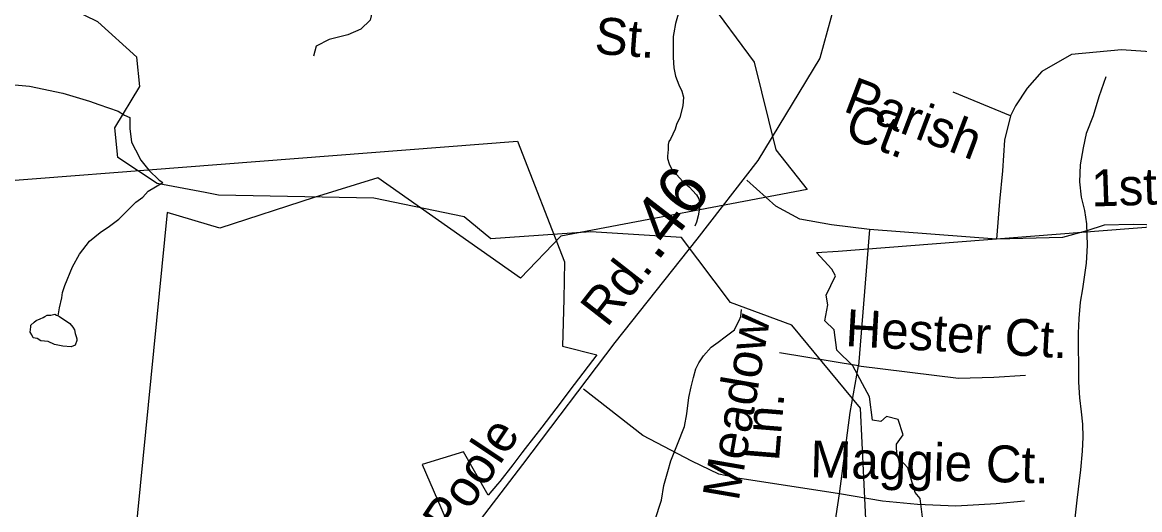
# Model space of a CAD drawing. Extents: x 2169602 to 2449496, y 721995 to 810662.
# Drawn here: x 2423580 to 2426456, y 803140 to 804395 of the extents above; entities that cross this region are included whole.
import ezdxf

# ---------------------------------------------------------------- set-up
doc = ezdxf.new("R2010")
doc.units = 0
doc.layers.add('Default', color=7, linetype='Continuous')

msp = doc.modelspace()

# ---------------------------------------------------------------- linework, layer by layer
at = {"layer": 'Default'}
for p, q in [((2426759.4, 804298.7), (2426409.7, 804324)), ((2426123.6, 804154.1), (2425976.6, 804215)), ((2425760.8, 803861.1), (2425732.1, 803509.7)), ((2426088.2, 803836), (2425760.8, 803861.1)), ((2425732.1, 803509.7), (2425529, 803543.2)), ((2425711.4, 803389.6), (2425732.1, 803509.7)), ((2425683.2, 803180.2), (2425711.4, 803389.6))]:
    msp.add_line(p, q, dxfattribs=at)
for points in [[(2424050.3, 803956.2), (2423926.7, 803979.2), (2423825.7, 804046.9), (2423817.7, 804122.5), (2423882.7, 804229.4), (2423874.7, 804305.1), (2423773.8, 804395.6), (2423606.7, 804477.9), (2423614.7, 804569.5), (2423796.7, 804788.9), (2423813.8, 804821.4)], [(2424542.8, 804743.8), (2424513.4, 804716.1), (2424496.7, 804642), (2424484.8, 804441.1), (2424475.2, 804400.5), (2424451.3, 804376.6), (2424417.9, 804362.3), (2424370.1, 804350.3), (2424336.6, 804333.6), (2424329.4, 804307.3)], [(2425726.8, 804674.6), (2425689.7, 804509.2), (2425633.2, 804301.9), (2425473.1, 804039), (2425316.6, 803835.9), (2425105.3, 803569.9), (2424867.7, 803255.8), (2424725.4, 803069.4), (2424602, 802950), (2424471.2, 802868.3), (2424343.5, 802824.4), (2423956.3, 802734.3), (2423318, 802602.4), (2423137, 802579.3), (2423056.4, 802571.8)], [(2425339.7, 804460.8), (2425464.2, 804292.2), (2425519.7, 804066.2), (2425600.2, 803964), (2424966.2, 803844), (2424862, 803736.2), (2424495.2, 803994.2), (2424331.2, 803943.5), (2424088.5, 803864.7), (2423952.7, 803905.2), (2423827.7, 802635.9)], [(2425339.7, 804460.8), (2425464.2, 804292.2), (2425519.7, 804066.2), (2425600.2, 803964), (2424966.2, 803844), (2424862, 803736.2), (2424495.2, 803994.2), (2424331.2, 803943.5), (2424088.5, 803864.7), (2423952.7, 803905.2), (2423827.7, 802635.9)], [(2425268.4, 804415.7), (2425261, 804391.6), (2425257.1, 804367.5), (2425255.1, 804357.7), (2425255.5, 804329.6), (2425255.3, 804303.7), (2425257.3, 804277.8), (2425261.8, 804255.6), (2425269.6, 804233.8), (2425277.6, 804217.6), (2425281.7, 804201.9), (2425279.9, 804179.9), (2425272.3, 804149.8), (2425264.1, 804131.6), (2425260.4, 804119.6), (2425248.5, 804093.8), (2425244.4, 804087.5), (2425242.8, 804079.7), (2425242.8, 804067.5), (2425240.7, 804049.5), (2425240.5, 804043.5), (2425245, 804029.8), (2425251, 804017.5), (2425264.9, 804001.6), (2425279.3, 803985.7), (2425297.1, 803970), (2425305.1, 803961.9), (2425315.1, 803950.3), (2425321.5, 803940), (2425323.6, 803932), (2425323.4, 803916.1), (2425319.7, 803896), (2425315.8, 803880), (2425311.5, 803870.1)], [(2426409.7, 804324), (2426280.7, 804311.3), (2426204.7, 804268.2), (2426166.7, 804225.1), (2426136.3, 804179.5), (2426123.6, 804154.1)], [(2423494.5, 804243.7), (2423532.2, 804236), (2423598.5, 804230.4), (2423684.4, 804212.5), (2423752.7, 804191.3), (2423776.4, 804183.2), (2423826.5, 804165.5), (2423842.7, 804155.7), (2423856.6, 804149.6)], [(2426369.6, 804254.4), (2426351.6, 804202.3), (2426336.4, 804153.9), (2426318.5, 804108), (2426310.8, 804071.8), (2426303.2, 804027.9), (2426301.3, 803984), (2426305.6, 803944), (2426314, 803909.9), (2426319.8, 803876.1), (2426320.8, 803820), (2426318.5, 803774.1), (2426309.3, 803708.2), (2426303.6, 803674.2), (2426300.1, 803632.1), (2426298, 803593.9), (2426298, 803554.1), (2426298.7, 803515.9), (2426299.1, 803467.9), (2426301.3, 803427.8), (2426305.6, 803392), (2426309.5, 803360.1), (2426310.3, 803326.3), (2426308.1, 803290.2), (2426304.4, 803242), (2426294.8, 803164), (2426287.4, 803102.2)], [(2423856.6, 804149.6), (2423856.8, 804137.8), (2423857, 804121.5), (2423860.7, 804085.7), (2423871.2, 804065.9), (2423885.1, 804039.8), (2423905.4, 804014), (2423931.7, 803988.2), (2423941.7, 803982.2)], [(2426123.6, 804154.1), (2426108.4, 804090.7), (2426103.3, 804012.1), (2426095.7, 803933.5), (2426088.2, 803836)], [(2422664.2, 803918.6), (2424854.7, 804088.8), (2424975.9, 803777.9), (2424974.2, 803681.4), (2424970.7, 803560.9), (2425058.9, 803538.1), (2425000.4, 803461.7), (2424953.4, 803399.5), (2424916.9, 803351.9), (2424874.7, 803297.3), (2424866.2, 803286.3), (2424842.2, 803254.8), (2424809.2, 803211.8), (2424803.4, 803205.1), (2424779.4, 803177.1), (2424715.2, 803288.2), (2424609.4, 803255.8), (2424687.9, 803073.9)], [(2422664.2, 803918.6), (2424854.7, 804088.8), (2424975.9, 803777.9), (2424974.2, 803681.4), (2424970.7, 803560.9), (2425058.9, 803538.1), (2425000.4, 803461.7), (2424953.4, 803399.5), (2424916.9, 803351.9), (2424874.7, 803297.3), (2424866.2, 803286.3), (2424842.2, 803254.8), (2424809.2, 803211.8), (2424803.4, 803205.1), (2424779.4, 803177.1), (2424715.2, 803288.2), (2424609.4, 803255.8), (2424687.9, 803073.9)], [(2425760.8, 803861.1), (2425662.8, 803873.1), (2425581.6, 803887.4), (2425519.5, 803920.9), (2425445.4, 803987.8)], [(2423671.7, 803638.8), (2423675.3, 803659), (2423681.5, 803684.8), (2423682.9, 803698.8), (2423689.3, 803716.9), (2423708.8, 803765.1), (2423726.6, 803797.3), (2423752.4, 803831.1), (2423780.5, 803853.2), (2423803.9, 803869.5), (2423828.3, 803887.8), (2423851.9, 803911.8), (2423872.2, 803931.9), (2423890, 803944.2), (2423903.6, 803960), (2423941.7, 803982.2)], [(2425754.6, 803044.1), (2425737.8, 803400.9), (2425560.6, 803614.4), (2425402.7, 803673.4), (2425276.6, 803840.1), (2425043.7, 803854.7), (2424785.7, 803837), (2424717.6, 803894.1), (2424484.7, 803941.6), (2424084.6, 803949.8), (2424050.3, 803956.2)], [(2425680, 803805.7), (2427870.5, 803975.9)], [(2425680, 803805.7), (2427870.5, 803975.9)], [(2426716.6, 803867.1), (2426439.4, 803874.3), (2426365.4, 803871.9), (2426320, 803857.5), (2426257.8, 803840.8), (2426088.2, 803836)], [(2425902.2, 803079.3), (2425891.5, 803168.8), (2425878, 803183.9), (2425859.5, 803247.1), (2425831.2, 803278), (2425830.5, 803308.7), (2425847.7, 803332.4), (2425835, 803371.6), (2425805, 803379.9), (2425790, 803366.6), (2425768.7, 803370.3), (2425761.2, 803429.8), (2425718.2, 803510), (2425676.5, 803550.4), (2425669.5, 803602.4), (2425645.5, 803626), (2425654, 803666.8), (2425649.5, 803691.9), (2425673, 803741.5), (2425663.7, 803758.9), (2425624.7, 803801.5), (2425680, 803805.7)], [(2425902.2, 803079.3), (2425891.5, 803168.8), (2425878, 803183.9), (2425859.5, 803247.1), (2425831.2, 803278), (2425830.5, 803308.7), (2425847.7, 803332.4), (2425835, 803371.6), (2425805, 803379.9), (2425790, 803366.6), (2425768.7, 803370.3), (2425761.2, 803429.8), (2425718.2, 803510), (2425676.5, 803550.4), (2425669.5, 803602.4), (2425645.5, 803626), (2425654, 803666.8), (2425649.5, 803691.9), (2425673, 803741.5), (2425663.7, 803758.9), (2425624.7, 803801.5), (2425680, 803805.7)], [(2423671.7, 803638.8), (2423675.6, 803637.1), (2423684, 803630.9), (2423695.9, 803623.1), (2423702, 803618.9), (2423709.6, 803609.2), (2423713.7, 803602.9), (2423715.9, 803593.2), (2423718, 803585.2), (2423720, 803579.2), (2423720, 803575.1), (2423715.9, 803563.2), (2423705.9, 803559), (2423684.2, 803561.1), (2423662.2, 803564.8), (2423646.2, 803572.5), (2423627.8, 803574.5), (2423617.7, 803580.5), (2423607.9, 803582.4), (2423604, 803590.2), (2423600.1, 803596.6), (2423601.9, 803610.4), (2423601.7, 803614.5), (2423609.9, 803622.6), (2423615.7, 803626.6), (2423625.7, 803630.8), (2423633.5, 803634.5), (2423637.8, 803636.7), (2423644, 803640.6), (2423653.6, 803640.7), (2423663.9, 803642.9), (2423667.8, 803640.7), (2423671.7, 803638.8)], [(2425208.1, 803111.8), (2425225.7, 803163.8), (2425231.7, 803201.9), (2425241.5, 803237.7), (2425249.1, 803265.8), (2425266.8, 803308.1), (2425284.6, 803354.1), (2425290.3, 803386.1), (2425296.1, 803428.2), (2425302, 803456.1), (2425307.8, 803480), (2425313.9, 803502.2), (2425321.7, 803518.1), (2425333.6, 803536.1), (2425353.5, 803558.3), (2425371.3, 803570.6), (2425389.4, 803584.5), (2425413.2, 803602.8), (2425417.1, 803610.8), (2425425.3, 803627), (2425429.2, 803636.9), (2425431.2, 803654.8)], [(2425732.1, 803509.7), (2425990.2, 803478.6), (2426081, 803481), (2426162.3, 803485.8)], [(2425683.2, 803180.2), (2425422, 803220.4), (2425372.6, 803231.4), (2425303.2, 803264.3), (2425177.7, 803330.4), (2425024.8, 803449.9)], [(2425516.9, 802531.9), (2425633.8, 802922.3), (2425655.8, 802999.1), (2425683.2, 803180.2)], [(2426160.3, 803161.9), (2426087.2, 803154.6), (2425983, 803149.1), (2425884.3, 803152.7), (2425794.7, 803161.9), (2425683.2, 803180.2)]]:
    msp.add_lwpolyline(points, dxfattribs=at)

# ---------------------------------------------------------------- texts
for s, height, rotation, p in [('St.', 95, 355.6153, (2425051.2, 804314.1)), ('Parish  ', 95, 339.2197, (2425690.3, 804166.7)), ('Ct.', 95, 339.2197, (2425692, 804100.1)), ('.46', 125, 52.323, (2425214.4, 803776.2)), ('1st', 95, 1.848, (2426333, 803920.1)), ('Rd.', 95, 51.9785, (2425084.9, 803606.6)), ('Meadow', 95, 80.2216, (2425423.8, 803159.5)), ('Hester Ct.', 95, 356.8058, (2425697.5, 803561.1)), ('Ln.', 95, 85.3352, (2425527.6, 803262.7)), ('Poole', 95, 56.3208, (2424683.5, 803064.7)), ('Maggie Ct.', 95, 358.4917, (2425607.4, 803223.1))]:
    msp.add_text(s, height=height, rotation=rotation, dxfattribs=at).set_placement(p)

doc.saveas('drawing.dxf')
